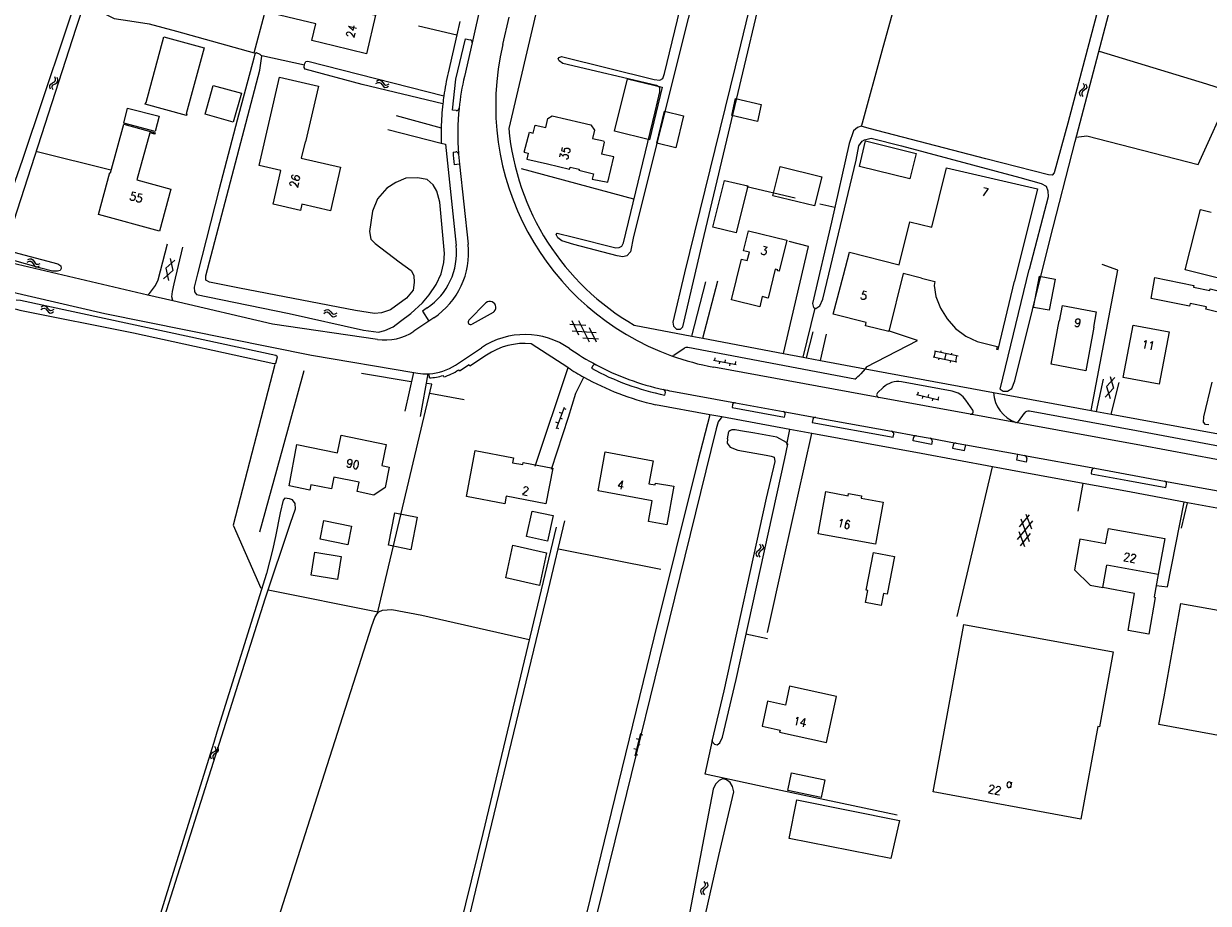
# Model space of a CAD drawing. Header units: metres. Extents: x 189705 to 199106, y 581686 to 588448.
# Tile 266 of 555: x 198140 to 198367, y 584254 to 584422. Entities that reach past the tile are written whole.
import ezdxf

# ---------------------------------------------------------------- set-up
doc = ezdxf.new("R2010")
doc.units = ezdxf.units.M
doc.layers.add('B-WA-OG-GBKN-G', color=7, linetype='Continuous', lineweight=18)
doc.styles.add('Style-STANDARD', font='STANDARD.shx')

msp = doc.modelspace()

# ---------------------------------------------------------------- linework, layer by layer
at = {"layer": 'B-WA-OG-GBKN-G'}
for p, q in [((198144.733, 584410.596), (198144.938, 584410.866)), ((198144.739, 584410.269), (198144.733, 584410.596)), ((198144.938, 584410.866), (198145.286, 584411.077)), ((198145.209, 584410.441), (198145.406, 584410.7)), ((198145.212, 584410.112), (198145.209, 584410.441)), ((198145.286, 584411.077), (198145.634, 584411.29)), ((198145.406, 584410.7), (198145.757, 584410.921)), ((198145.634, 584411.29), (198145.836, 584411.55)), ((198145.833, 584411.886), (198145.68, 584412.265)), ((198145.757, 584410.921), (198146.107, 584411.131)), ((198145.836, 584411.55), (198145.833, 584411.886)), ((198146.107, 584411.131), (198146.309, 584411.391)), ((198146.304, 584411.728), (198146.151, 584412.107)), ((198146.309, 584411.391), (198146.304, 584411.728)), ((198207.239, 584410.953), (198207.598, 584411.146)), ((198207.344, 584411.438), (198207.702, 584411.633)), ((198207.598, 584411.146), (198207.924, 584411.186)), ((198207.702, 584411.633), (198208.026, 584411.676)), ((198207.924, 584411.186), (198208.204, 584411.018)), ((198208.026, 584411.676), (198208.317, 584411.502)), ((198208.204, 584411.018), (198208.462, 584410.693)), ((198208.317, 584411.502), (198208.565, 584411.179)), ((198208.462, 584410.693), (198208.71, 584410.369)), ((198208.565, 584411.179), (198208.815, 584410.857)), ((198208.815, 584410.857), (198209.096, 584410.685)), ((198209.096, 584410.685), (198209.43, 584410.725)), ((198209.325, 584410.239), (198209.685, 584410.434)), ((198209.43, 584410.725), (198209.789, 584410.919)), ((198342.829, 584411.009), (198343.024, 584410.651)), ((198343.024, 584410.651), (198343.065, 584410.325)), ((198343.315, 584410.906), (198343.512, 584410.55)), ((198343.512, 584410.55), (198343.556, 584410.226)), ((198144.893, 584409.892), (198144.739, 584410.269)), ((198145.364, 584409.734), (198145.212, 584410.112)), ((198208.71, 584410.369), (198208.99, 584410.198)), ((198208.99, 584410.198), (198209.325, 584410.239)), ((198342.253, 584409.535), (198342.083, 584409.254)), ((198342.083, 584409.254), (198342.126, 584408.919)), ((198342.126, 584408.919), (198342.323, 584408.561)), ((198342.576, 584409.785), (198342.253, 584409.535)), ((198342.741, 584409.433), (198342.571, 584409.151)), ((198342.571, 584409.151), (198342.612, 584408.817)), ((198342.9, 584410.044), (198342.576, 584409.785)), ((198342.612, 584408.817), (198342.809, 584408.458)), ((198343.062, 584409.684), (198342.741, 584409.433)), ((198343.065, 584410.325), (198342.9, 584410.044)), ((198343.383, 584409.934), (198343.062, 584409.684)), ((198343.556, 584410.226), (198343.383, 584409.934)), ((198140.385, 584376.747), (198140.76, 584376.907)), ((198140.533, 584377.221), (198140.906, 584377.383)), ((198140.76, 584376.907), (198141.088, 584376.917)), ((198140.906, 584377.383), (198141.233, 584377.397)), ((198141.088, 584376.917), (198141.352, 584376.726)), ((198141.233, 584377.397), (198141.507, 584377.197)), ((198141.352, 584376.726), (198141.58, 584376.379)), ((198141.507, 584377.197), (198141.725, 584376.854)), ((198141.58, 584376.379), (198141.797, 584376.034)), ((198141.725, 584376.854), (198141.946, 584376.51)), ((198141.946, 584376.51), (198142.21, 584376.314)), ((198142.21, 584376.314), (198142.547, 584376.324)), ((198142.547, 584376.324), (198142.922, 584376.486)), ((198166.982, 584375.553), (198168.74, 584377.138)), ((198167.819, 584377.435), (198168.313, 584375.124)), ((198141.797, 584376.034), (198142.062, 584375.838)), ((198142.062, 584375.838), (198142.399, 584375.85)), ((198142.399, 584375.85), (198142.774, 584376.012)), ((198166.558, 584373.538), (198168.313, 584375.124)), ((198166.982, 584375.553), (198167.479, 584373.241)), ((198143, 584367.659), (198143.351, 584367.867)), ((198143.084, 584368.149), (198143.433, 584368.359)), ((198143.351, 584367.867), (198143.674, 584367.922)), ((198143.433, 584368.359), (198143.755, 584368.416)), ((198143.674, 584367.922), (198143.961, 584367.767)), ((198143.755, 584368.416), (198144.053, 584368.254)), ((198143.961, 584367.767), (198144.233, 584367.453)), ((198144.053, 584368.254), (198144.315, 584367.943)), ((198144.233, 584367.453), (198144.495, 584367.14)), ((198144.315, 584367.943), (198144.579, 584367.631)), ((198144.579, 584367.631), (198144.867, 584367.472)), ((198144.867, 584367.472), (198145.199, 584367.526)), ((198145.115, 584367.037), (198145.466, 584367.247)), ((198145.199, 584367.526), (198145.55, 584367.736)), ((198197.35, 584367.403), (198197.696, 584367.618)), ((198197.696, 584367.618), (198198.017, 584367.68)), ((198198.017, 584367.68), (198198.317, 584367.522)), ((198198.317, 584367.522), (198198.584, 584367.215)), ((198144.495, 584367.14), (198144.783, 584366.981)), ((198144.783, 584366.981), (198145.115, 584367.037)), ((198197.273, 584366.912), (198197.621, 584367.125)), ((198197.621, 584367.125), (198197.944, 584367.184)), ((198197.944, 584367.184), (198198.233, 584367.033)), ((198198.233, 584367.033), (198198.509, 584366.724)), ((198198.509, 584366.724), (198198.775, 584366.414)), ((198198.584, 584367.215), (198198.852, 584366.907)), ((198198.775, 584366.414), (198199.065, 584366.259)), ((198198.852, 584366.907), (198199.142, 584366.752)), ((198199.065, 584366.259), (198199.397, 584366.32)), ((198199.142, 584366.752), (198199.474, 584366.811)), ((198199.397, 584366.32), (198199.745, 584366.535)), ((198199.474, 584366.811), (198199.821, 584367.026)), ((198246.187, 584362.723), (198244.853, 584365.466)), ((198248.197, 584361.364), (198246.186, 584365.497)), ((198244.432, 584364.842), (198247.475, 584364.627)), ((198244.898, 584363.594), (198249.484, 584363.269)), ((198249.527, 584361.398), (198248.19, 584364.143)), ((198246.904, 584362.238), (198249.948, 584362.021)), ((198272.258, 584358.391), (198272.168, 584357.899)), ((198318.609, 584357.565), (198314.108, 584358.512)), ((198314.303, 584358.471), (198314.551, 584359.645)), ((198318.856, 584358.739), (198314.355, 584359.686)), ((198315.171, 584357.982), (198315.233, 584358.275)), ((198315.578, 584359.429), (198315.64, 584359.723)), ((198316.358, 584358.039), (198316.606, 584359.213)), ((198317.631, 584358.997), (198317.693, 584359.291)), ((198318.413, 584357.606), (198318.661, 584358.78)), ((198271.971, 584357.935), (198276.299, 584357.143)), ((198273.151, 584357.719), (198273.062, 584357.227)), ((198274.225, 584358.031), (198274.135, 584357.539)), ((198275.119, 584357.359), (198275.029, 584356.867)), ((198276.192, 584357.671), (198276.103, 584357.179)), ((198317.42, 584357.509), (198317.482, 584357.802)), ((198347.318, 584352.881), (198348.939, 584354.604)), ((198347.997, 584354.825), (198348.679, 584352.562)), ((198310.914, 584351.38), (198315.196, 584350.368)), ((198311.224, 584351.821), (198311.109, 584351.334)), ((198313.17, 584351.36), (198313.055, 584350.874)), ((198347.059, 584350.838), (198348.679, 584352.562)), ((198347.318, 584352.881), (198348.002, 584350.617)), ((198312.082, 584351.104), (198311.967, 584350.617)), ((198314.028, 584350.644), (198313.913, 584350.157)), ((198315.116, 584350.9), (198315.001, 584350.414)), ((198243.34, 584348.876), (198241.788, 584344.759)), ((198242.917, 584347.753), (198242.449, 584347.929)), ((198243.032, 584346.641), (198242.564, 584346.817)), ((198243.738, 584348.512), (198243.27, 584348.689)), ((198242.211, 584345.882), (198241.743, 584346.058)), ((198242.326, 584344.769), (198241.858, 584344.946)), ((198330.247, 584323.58), (198333.168, 584327.128)), ((198330.646, 584325.973), (198332.585, 584328.327)), ((198330.901, 584327.507), (198332.515, 584323.202)), ((198331.842, 584328.451), (198332.913, 584325.595)), ((198330.503, 584325.118), (198331.573, 584322.261)), ((198330.831, 584322.385), (198332.771, 584324.742)), ((198280.772, 584322.719), (198280.985, 584322.372)), ((198281.044, 584322.049), (198280.893, 584321.76)), ((198280.985, 584322.372), (198281.044, 584322.049)), ((198281.262, 584322.643), (198281.478, 584322.298)), ((198281.539, 584321.976), (198281.383, 584321.676)), ((198281.478, 584322.298), (198281.539, 584321.976)), ((198280.275, 584321.217), (198280.12, 584320.927)), ((198280.12, 584320.927), (198280.182, 584320.595)), ((198280.182, 584320.595), (198280.397, 584320.248)), ((198280.584, 584321.484), (198280.275, 584321.217)), ((198280.893, 584321.76), (198280.584, 584321.484)), ((198280.768, 584321.141), (198280.613, 584320.85)), ((198280.613, 584320.85), (198280.672, 584320.519)), ((198280.672, 584320.519), (198280.888, 584320.172)), ((198281.075, 584321.409), (198280.768, 584321.141)), ((198281.383, 584321.676), (198281.075, 584321.409)), ((198257.968, 584286.407), (198256.92, 584282.133)), ((198258.406, 584286.094), (198257.92, 584286.213)), ((198176.345, 584283.93), (198176.52, 584283.561)), ((198176.543, 584283.234), (198176.362, 584282.963)), ((198176.52, 584283.561), (198176.543, 584283.234)), ((198176.825, 584283.801), (198177.002, 584283.434)), ((198177.002, 584283.434), (198177.028, 584283.108)), ((198257.206, 584283.299), (198256.721, 584283.418)), ((198257.682, 584285.241), (198257.197, 584285.36)), ((198257.93, 584284.151), (198257.444, 584284.27)), ((198175.689, 584282.49), (198175.503, 584282.218)), ((198175.503, 584282.218), (198175.528, 584281.882)), ((198175.528, 584281.882), (198175.705, 584281.513)), ((198176.025, 584282.721), (198175.689, 584282.49)), ((198176.17, 584282.361), (198175.985, 584282.089)), ((198175.985, 584282.089), (198176.008, 584281.753)), ((198176.008, 584281.753), (198176.184, 584281.384)), ((198176.362, 584282.963), (198176.025, 584282.721)), ((198176.505, 584282.594), (198176.17, 584282.361)), ((198176.84, 584282.826), (198176.505, 584282.594)), ((198177.028, 584283.108), (198176.84, 584282.826)), ((198257.454, 584282.209), (198256.968, 584282.328)), ((198269.628, 584256.505), (198269.469, 584256.217)), ((198269.469, 584256.217), (198269.525, 584255.885)), ((198269.942, 584256.766), (198269.628, 584256.505)), ((198270.256, 584257.038), (198269.942, 584256.766)), ((198270.12, 584256.42), (198269.96, 584256.133)), ((198269.96, 584256.133), (198270.014, 584255.8)), ((198270.432, 584256.684), (198270.12, 584256.42)), ((198270.149, 584257.999), (198270.357, 584257.648)), ((198270.411, 584257.324), (198270.256, 584257.038)), ((198270.357, 584257.648), (198270.411, 584257.324)), ((198270.743, 584256.946), (198270.432, 584256.684)), ((198270.639, 584257.915), (198270.849, 584257.566)), ((198270.905, 584257.243), (198270.743, 584256.946)), ((198270.849, 584257.566), (198270.905, 584257.243)), ((198269.525, 584255.885), (198269.734, 584255.534)), ((198270.014, 584255.8), (198270.224, 584255.449))]:
    msp.add_line(p, q, dxfattribs=at)
at = {"layer": 'B-WA-OG-GBKN-G', "flags": 128}
for points in [[(198091.202, 584392.832), (198091.724, 584393.074), (198094.072, 584392.717), (198114.287, 584387.764), (198132.722, 584382.95), (198133.848, 584382.842), (198134.7, 584383.141), (198135.003, 584383.65), (198139.555, 584396.479), (198151.512, 584432.194), (198159.472, 584456.482), (198170.018, 584487.444), (198174.145, 584500)], [(198297.01, 584500), (198283.817, 584445.878), (198276.112, 584414.19), (198266.429, 584374.707), (198264.214, 584365.258), (198264.323, 584364.471), (198264.913, 584363.892), (198265.625, 584363.9), (198266.102, 584364.335), (198270.217, 584381.86), (198288.12, 584457.406), (198298.459, 584500)], [(198326.939, 584352.397), (198327.528, 584351.971), (198328.34, 584352.005), (198329.174, 584352.495), (198329.742, 584353.975), (198336.528, 584381.182), (198341.342, 584399.856), (198354.06, 584448.238), (198367.505, 584500)], [(198244.218, 584451.367), (198240.416, 584435.039), (198232.727, 584402.351)], [(198272.349, 584444.416), (198256.654, 584381.672), (198256.074, 584378.693), (198255.346, 584377.948), (198254.586, 584377.764), (198253.541, 584377.956), (198245.213, 584380.108), (198242.919, 584380.796), (198242.151, 584381.399), (198241.815, 584382.005), (198242.015, 584382.312), (198245.147, 584381.531), (198253.247, 584379.452), (198253.907, 584379.51), (198254.387, 584379.82), (198254.736, 584380.407), (198260.78, 584405.574), (198261.706, 584409.395), (198261.673, 584410.208), (198261.034, 584410.582), (198243.081, 584414.822), (198242.39, 584415.299), (198242.183, 584415.677), (198242.383, 584415.985), (198242.838, 584416.166), (198260.59, 584411.721), (198261.683, 584411.631), (198262.239, 584411.915), (198262.611, 584412.859), (198270.946, 584447.527)], [(198300.337, 584402.72), (198304.5, 584417.957), (198311.386, 584442.801)], [(198350.012, 584441.591), (198339.934, 584403.374), (198337.313, 584393.844), (198336.886, 584393.433), (198336.225, 584393.452), (198324.177, 584396.532), (198301.814, 584402.38), (198300.261, 584402.77), (198299.577, 584402.535), (198298.846, 584401.892), (198298.008, 584399.495), (198294.605, 584384.418), (198290.952, 584368.805), (198291.139, 584368.018), (198291.572, 584367.871), (198292.354, 584368.362), (198292.926, 584369.638), (198299.31, 584396.281), (198299.842, 584399.005), (198300.468, 584399.901), (198300.896, 584400.159), (198302.189, 584400.477), (198308.047, 584399.012), (198330.693, 584392.964), (198334.794, 584391.811), (198335.739, 584391.287), (198336.104, 584390.376), (198336.167, 584389.233), (198332.523, 584375.323)], [(198199.16, 584418.19), (198194.963, 584419.188), (198195.728, 584422.408), (198184.774, 584425.012), (198186.465, 584432.127), (198202.298, 584428.406), (198201.582, 584425.359)], [(198151.301, 584426.288), (198149.73, 584421.504), (198136.531, 584380.587), (198136.544, 584379.266), (198137.846, 584378.669), (198146.303, 584376.387), (198146.848, 584376.04), (198146.925, 584375.493), (198146.712, 584375.126), (198146.187, 584375.005), (198145.239, 584374.996), (198143.043, 584375.549), (198134.139, 584378.084), (198133.016, 584378.968), (198132.114, 584379.518), (198131.189, 584379.933), (198120.134, 584382.731), (198090.779, 584390.333), (198090.567, 584390.568)], [(198151.301, 584426.288), (198157.103, 584423.458), (198160.081, 584422.955), (198163.769, 584422.433), (198169.017, 584421.012), (198183.92, 584416.868), (198185.888, 584424.232)], [(198227.455, 584426.524), (198225.681, 584418.759)], [(198201.582, 584425.359), (198207.15, 584424.05), (198205.47, 584416.69), (198199.16, 584418.19)], [(198215.394, 584422.039), (198222.753, 584420.31)], [(198223.329, 584422.831), (198222.753, 584420.31)], [(198231.581, 584418.444), (198232.819, 584423.704)], [(198171.01, 584405.16), (198170.93, 584404.87), (198163.05, 584407.04), (198163.13, 584407.32), (198163.23, 584407.3), (198166.63, 584419.89), (198174.33, 584417.8), (198170.91, 584405.19), (198171.01, 584405.16)], [(198222.753, 584420.31), (198221.094, 584413.047)], [(198222.671, 584405.808), (198221.931, 584405.876), (198222.603, 584411.8), (198224.429, 584419.563), (198225.308, 584419.357)], [(198225.681, 584418.759), (198224.214, 584412.334)], [(198218.917, 584390.362), (198218.245, 584391.525), (198217.066, 584392.555), (198215.207, 584392.917), (198213.024, 584392.844), (198211.076, 584391.986), (198209.36, 584390.902), (198207.577, 584388.851), (198206.585, 584386.503), (198206.04, 584382.585), (198206.309, 584381.164), (198207.131, 584380.283), (198211.714, 584376.772), (198214.017, 584375.118), (198214.535, 584374.157), (198214.599, 584372.837), (198214.411, 584371.336), (198213.131, 584369.799), (198210.079, 584367.608), (198208.307, 584367.006), (198207.013, 584366.916), (198203.374, 584367.438), (198181.128, 584371.737), (198175.375, 584372.924), (198174.66, 584373.298), (198174.652, 584374.086), (198176.706, 584381.933), (198184.996, 584413.55), (198185.4, 584416.197), (198185.041, 584416.549), (198184.377, 584416.873), (198184.024, 584416.64), (198183.855, 584415.825), (198180.647, 584403.953), (198177.225, 584390.781), (198173.022, 584374.476), (198172.438, 584371.928), (198172.473, 584371.04), (198172.833, 584370.56), (198175.023, 584370.074), (198190.628, 584366.903), (198204.887, 584363.668), (198207.736, 584363.29), (198208.952, 584363.632), (198210.569, 584364.36), (198211.982, 584365.417), (198213.974, 584366.91), (198216.164, 584368.914), (198217.494, 584370.452), (198218.795, 584372.422)], [(198185.398, 584416.35), (198193.571, 584414.577)], [(198220.082, 584407.066), (198204.635, 584410.801), (198193.682, 584413.714), (198193.5, 584414.068), (198193.545, 584414.704), (198193.845, 584415.215), (198194.175, 584415.243), (198220.275, 584408.6)], [(198345.916, 584417.181), (198366.482, 584410.884), (198380.192, 584406.525)], [(198179.919, 584403.577), (198174.544, 584405.077), (198176.084, 584410.596), (198181.459, 584409.097), (198179.919, 584403.577)], [(198200.47, 584394.93), (198198.53, 584386.56), (198193.07, 584387.83), (198192.79, 584386.64), (198187.55, 584387.86), (198189.04, 584394.27), (198184.87, 584395.23), (198188.8, 584412.21), (198196.25, 584410.46), (198193.77, 584399.79), (198193.67, 584399.82), (198192.94, 584396.68), (198200.47, 584394.93)], [(198259.696, 584400.187), (198253.024, 584401.816), (198255.481, 584411.88), (198262.153, 584410.25), (198259.696, 584400.187)], [(198341.512, 584400.696), (198343.567, 584400.921), (198364.911, 584395.443), (198371.221, 584409.381)], [(198164.91, 584401.793), (198158.899, 584403.383), (198159.663, 584406.272), (198165.674, 584404.683), (198164.91, 584401.793)], [(198280.393, 584403.714), (198275.484, 584404.84), (198276.228, 584408.082), (198281.136, 584406.956), (198280.393, 584403.714)], [(198211.148, 584404.869), (198219.773, 584402.468)], [(198237.421, 584401.476), (198237.779, 584403.004), (198239.804, 584402.529), (198240.211, 584404.262), (198241.076, 584404.799), (198246.528, 584403.521)], [(198264.759, 584398.666), (198261.094, 584399.547), (198262.567, 584405.672), (198266.232, 584404.791), (198264.759, 584398.666)], [(198167.96, 584390.7), (198165.78, 584382.68), (198154.09, 584385.85), (198156.27, 584393.89), (198156.37, 584393.86), (198158.9, 584403.19), (198164.95, 584401.54), (198164.88, 584401.28), (198163.9, 584401.54), (198161.43, 584392.48), (198167.96, 584390.7)], [(198209.575, 584402.186), (198219.784, 584399.532)], [(198235.661, 584397.802), (198236.72, 584401.64), (198237.421, 584401.476)], [(198246.528, 584403.521), (198248.474, 584403.077), (198249.178, 584402.059), (198248.807, 584400.455), (198250.88, 584400.005), (198251.017, 584399.751), (198250.533, 584397.459)], [(198219.784, 584399.532), (198220.59, 584399.322), (198222.638, 584379.912)], [(198310.83, 584397.58), (198309.6, 584392.68), (198299.95, 584395.05), (198301.15, 584399.96), (198310.83, 584397.58)], [(198142.299, 584397.924), (198156.408, 584394.433)], [(198222.055, 584397.83), (198222.574, 584397.865)], [(198223.104, 584397.418), (198223.306, 584395.503)], [(198235.661, 584397.802), (198236.449, 584397.617), (198236.184, 584396.487), (198240.17, 584395.55)], [(198240.17, 584395.55), (198244.38, 584394.56), (198244.48, 584394.96), (198246.2, 584394.54), (198246.15, 584394.33), (198248.96, 584393.66), (198248.71, 584392.64), (198251.7, 584392.05), (198252.9, 584396.9), (198250.533, 584397.459)], [(198223.306, 584395.503), (198222.275, 584395.395)], [(198223.306, 584395.503), (198224.925, 584380.159)], [(198235.08, 584394.668), (198256.657, 584388.863)], [(198291.343, 584387.501), (198283.374, 584389.473), (198284.761, 584395.08), (198292.73, 584393.109), (198291.343, 584387.501)], [(198307.573, 584376.217), (198309.61, 584384.48), (198313.81, 584383.43), (198316.64, 584394.78), (198334.08, 584390.79), (198329.7, 584373.1)], [(198278.53, 584391.33), (198276.34, 584382.37), (198271.85, 584383.41), (198274.07, 584392.41), (198278.53, 584391.33)], [(198218.795, 584372.422), (198219.739, 584374.49), (198220.276, 584376.655), (198220.385, 584378.41), (198219.498, 584388.209), (198218.917, 584390.362)], [(198278.396, 584391.208), (198287.622, 584389.048)], [(198292.359, 584387.877), (198295.261, 584387.245)], [(198369.7, 584374.222), (198369.531, 584373.452), (198362.379, 584375.257), (198365.322, 584386.83), (198367.391, 584386.292)], [(198286.01, 584380.96), (198284.55, 584375), (198284.28, 584375.06), (198284.34, 584375.27), (198283.83, 584375.4), (198282.46, 584369.85), (198281.32, 584370.13), (198280.85, 584368.19), (198275.45, 584369.49), (198277.35, 584377.3), (198278.45, 584377.03), (198278.85, 584378.65), (198277.75, 584378.92), (198278.68, 584382.73), (198286.01, 584380.96)], [(198163.563, 584370.413), (198163.637, 584370.468), (198164.214, 584371.261), (198164.991, 584372.285), (198165.514, 584373.333), (198167.324, 584380.212)], [(198168.355, 584369.287), (198168.298, 584369.371), (198168.164, 584370.056), (198168.23, 584371.099), (198168.57, 584372.576), (198170.226, 584379.58)], [(198285.376, 584359.222), (198290.206, 584379.749), (198286.513, 584380.677)], [(198296.88, 584374.24), (198298.029, 584378.627), (198307.573, 584376.217)], [(198163.563, 584370.413), (198134.167, 584377.316), (198133.977, 584376.77)], [(198311.87, 584373.65), (198308.34, 584374.53), (198305.57, 584363.42), (198301.1, 584364.54), (198301.25, 584365.18), (198294.95, 584366.74), (198296.88, 584374.24)], [(198326.939, 584352.397), (198332.523, 584375.323)], [(198337.5, 584373.49), (198336.32, 584367.53), (198333.35, 584368.07), (198334.49, 584374.07), (198337.5, 584373.49)], [(198344.378, 584348.309), (198349.494, 584375.214), (198346.46, 584376.301)], [(198132.598, 584372.802), (198132.377, 584372.166), (198155.295, 584366.914), (198194.915, 584358.934), (198214.557, 584355.59)], [(198267.847, 584362.545), (198270.511, 584372.969)], [(198269.93, 584362.15), (198272.795, 584373.145)], [(198311.87, 584373.65), (198314.404, 584373.018), (198314.259, 584372.271), (198314.632, 584370.127), (198315.526, 584367.884), (198316.783, 584365.86), (198318.402, 584364.044), (198320.365, 584362.576), (198322.51, 584361.547), (198326.352, 584360.589), (198326.224, 584360.074), (198326.554, 584359.992), (198329.7, 584373.1)], [(198363.349, 584368.801), (198363.25, 584368.31), (198355.89, 584369.79), (198356.62, 584373.79), (198364.05, 584372.26), (198363.988, 584371.956)], [(198363.988, 584371.956), (198367.102, 584371.294), (198367.18, 584371.627), (198371.346, 584370.609), (198370.544, 584366.696), (198366.398, 584367.694), (198366.496, 584368.144), (198363.349, 584368.801)], [(198168.355, 584369.287), (198163.563, 584370.413)], [(198138.082, 584367.792), (198139.019, 584367.508), (198160.792, 584363.174), (198187.699, 584357.298), (198188.042, 584357.372), (198188.386, 584358.607), (198188.089, 584358.846), (198160.214, 584364.857), (198139.141, 584369.384), (198138.293, 584369.429)], [(198207.543, 584361.91), (198187.41, 584364.813), (198168.355, 584369.287)], [(198217.067, 584367.954), (198216.158, 584367.347), (198217.435, 584365.435)], [(198225.08, 584365.616), (198228.348, 584368.962)], [(198289.164, 584358.504), (198291.496, 584367.921)], [(198345.33, 584367.24), (198344.8, 584364.29), (198344.9, 584364.27), (198343.38, 584355.92), (198336.72, 584357.15), (198338.24, 584365.46), (198338.34, 584365.44), (198338.87, 584368.4), (198345.33, 584367.24)], [(198217.435, 584365.435), (198214.523, 584363.49)], [(198218.344, 584366.041), (198217.435, 584365.435)], [(198229.712, 584367.052), (198225.68, 584364.828)], [(198256.791, 584364.641), (198267.847, 584362.545)], [(198289.785, 584358.386), (198291.11, 584363.343)], [(198292.513, 584357.869), (198293.655, 584362.937)], [(198301.314, 584356.636), (198311.094, 584361.715), (198305.554, 584363.577)], [(198359.31, 584363.38), (198357.43, 584353.35), (198350.54, 584354.64), (198352.42, 584364.67), (198359.31, 584363.38)], [(198244.031, 584356.553), (198237.015, 584361.098)], [(198267.847, 584362.545), (198269.93, 584362.15)], [(198269.93, 584362.15), (198285.376, 584359.222)], [(198222.522, 584357.006), (198227.497, 584360.327)], [(198228.44, 584358.913), (198225.29, 584356.81), (198225.124, 584357.06), (198223.299, 584355.841), (198223.132, 584356.091)], [(198266.332, 584360.193), (198264.364, 584358.852)], [(198299.084, 584354.283), (198267.082, 584360.349)], [(198285.376, 584359.222), (198289.164, 584358.504)], [(198289.164, 584358.504), (198289.785, 584358.386)], [(198289.785, 584358.386), (198292.513, 584357.869)], [(198187.857, 584357.117), (198179.864, 584326.291), (198185.194, 584314.249)], [(198185.034, 584325.022), (198189.466, 584341.278), (198193.508, 584355.955)], [(198237.796, 584337.598), (198244.099, 584356.508)], [(198244.099, 584356.508), (198244.065, 584356.53), (198244.031, 584356.553)], [(198248.816, 584356.848), (198248.569, 584356.393)], [(198303.668, 584350.8), (198272.026, 584356.603)], [(198292.513, 584357.869), (198301.042, 584356.253)], [(198301.042, 584356.253), (198300.227, 584355.338)], [(198301.314, 584356.636), (198301.042, 584356.253)], [(198301.042, 584356.253), (198325.674, 584351.739)], [(198204.513, 584355.456), (198214.03, 584353.875)], [(198212.895, 584348.172), (198214.557, 584355.59)], [(198214.557, 584355.59), (198215.291, 584355.465)], [(198215.775, 584347.134), (198217.282, 584355.328)], [(198217.282, 584355.328), (198217.376, 584355.331), (198217.469, 584355.335)], [(198217.509, 584354.536), (198217.469, 584355.335)], [(198220.25, 584354.719), (198220.161, 584355.005)], [(198240.922, 584337.066), (198244.177, 584347.04), (198245.579, 584351.602), (198247.128, 584354.692)], [(198317.756, 584351.977), (198308.008, 584353.765)], [(198345.375, 584348.126), (198346.76, 584354.299)], [(198348.192, 584347.609), (198349.739, 584353.643)], [(198366.943, 584345.559), (198366.333, 584345.629), (198365.897, 584346.031), (198365.963, 584347.073), (198367.597, 584353.696)], [(198186.595, 584313.908), (198207.621, 584309.699), (198217.998, 584353.356), (198217.006, 584353.499)], [(198217.584, 584351.65), (198224.151, 584350.395)], [(198262.651, 584351.238), (198262.746, 584351.758)], [(198263.979, 584352.013), (198276.221, 584349.779)], [(198304.512, 584352.712), (198303.411, 584351.652)], [(198325.674, 584351.739), (198344.378, 584348.309)], [(198271.265, 584347.481), (198260.862, 584349.394)], [(198275.64, 584349.377), (198275.542, 584348.849), (198285.613, 584346.993), (198285.714, 584347.537)], [(198276.221, 584349.779), (198285.312, 584348.119)], [(198321.164, 584347.591), (198303.668, 584350.8)], [(198321.666, 584348.366), (198320.332, 584350.308)], [(198271.265, 584347.481), (198268.982, 584338.599), (198260.562, 584304.693), (198247.611, 584251.913), (198244.172, 584238.096)], [(198273.55, 584347.061), (198272.892, 584346.156), (198272.474, 584344.799), (198262.531, 584304.247), (198255.295, 584274.907), (198249.657, 584252.059), (198246.052, 584237.583), (198244.172, 584238.096)], [(198273.55, 584347.061), (198271.265, 584347.481)], [(198286.633, 584344.656), (198273.55, 584347.061)], [(198285.312, 584348.119), (198291.583, 584346.974)], [(198291.583, 584346.974), (198292.261, 584346.851), (198306.131, 584344.319)], [(198329.899, 584345.989), (198321.164, 584347.591)], [(198331.561, 584347.754), (198330.391, 584346.182)], [(198431.357, 584327.206), (198429.532, 584329.906), (198393.404, 584336.894), (198372.212, 584340.833), (198353.068, 584344.376), (198332.544, 584348.141)], [(198344.378, 584348.309), (198345.375, 584348.126)], [(198345.375, 584348.126), (198348.192, 584347.609)], [(198348.192, 584347.609), (198353.485, 584346.638), (198372.631, 584343.095), (198375.24, 584342.61)], [(198274.679, 584342.875), (198274.587, 584342.01), (198275.178, 584341.254), (198276.657, 584340.71), (198282.053, 584339.722), (198283.046, 584339.554), (198283.581, 584339.331), (198283.716, 584338.494), (198282.086, 584331.489), (198273.977, 584294.563), (198271.688, 584284.91), (198272.151, 584284.329), (198272.685, 584284.234), (198273.19, 584284.569), (198273.712, 584285.667), (198276.343, 584296.747), (198285.666, 584339.123), (198286.223, 584341.822), (198285.991, 584342.15), (198284.152, 584343.199), (198279.875, 584343.969), (198277.178, 584344.424), (198276.109, 584344.617), (198275.475, 584344.585), (198275.247, 584344.482), (198274.894, 584344.274)], [(198286.046, 584341.795), (198286.633, 584344.656)], [(198290.826, 584343.885), (198286.633, 584344.656)], [(198291.002, 584346.573), (198290.9, 584346.018), (198306.426, 584343.155), (198306.533, 584343.736)], [(198431.357, 584327.206), (198373.183, 584338.018), (198354.039, 584341.561), (198329.899, 584345.989)], [(198199.199, 584335.532), (198198.73, 584333.257), (198194.793, 584334.069), (198194.584, 584333.057), (198190.646, 584333.848), (198192.117, 584341.76), (198199.884, 584340.157), (198200.592, 584343.587), (198209.199, 584341.811), (198208.363, 584337.76)], [(198274.679, 584342.875), (198274.894, 584344.274)], [(198282.348, 584305.751), (198285.457, 584319.835), (198290.826, 584343.885)], [(198325.486, 584337.475), (198311.804, 584340.028), (198290.826, 584343.885)], [(198306.131, 584344.319), (198310.923, 584343.444)], [(198313.903, 584342.391), (198313.792, 584341.794), (198312.187, 584342.093), (198310.233, 584342.454), (198310.342, 584343.043)], [(198310.923, 584343.444), (198313.501, 584342.973)], [(198313.501, 584342.973), (198318.49, 584342.063)], [(198241.16, 584337.26), (198239.85, 584330.39), (198232.25, 584331.85), (198231.97, 584330.38), (198224.63, 584331.79), (198226.3, 584340.6), (198233.62, 584339.21), (198233.46, 584338.25), (198235.44, 584337.92), (198235.51, 584338.33), (198241.16, 584337.26)], [(198264.386, 584333.762), (198263.056, 584326.376), (198259.511, 584327.015), (198260.229, 584331.003), (198249.86, 584332.87), (198251.22, 584340.35), (198260.39, 584338.67), (198259.592, 584334.239), (198260.774, 584334.026), (198260.841, 584334.4), (198264.386, 584333.762)], [(198317.908, 584341.662), (198317.793, 584341.047), (198320.13, 584340.611), (198320.338, 584341.725)], [(198318.49, 584342.063), (198320.338, 584341.725)], [(198320.338, 584341.725), (198330.319, 584339.903)], [(198208.363, 584337.76), (198209.83, 584337.407), (198209.058, 584333.558)], [(198332.02, 584339.082), (198331.897, 584338.419), (198331.021, 584338.578), (198330.104, 584338.749), (198330.319, 584339.903)], [(198330.319, 584339.903), (198331.619, 584339.666)], [(198331.619, 584339.666), (198345.057, 584337.213)], [(198204.018, 584334.567), (198199.199, 584335.532)], [(198318.669, 584308.812), (198325.486, 584337.475)], [(198342.858, 584334.298), (198330.641, 584336.513), (198325.486, 584337.475)], [(198344.475, 584336.81), (198344.357, 584336.16), (198351.394, 584334.884), (198358.715, 584333.528), (198358.837, 584334.188)], [(198345.057, 584337.213), (198358.436, 584334.771)], [(198209.058, 584333.558), (198206.863, 584332.095), (198203.692, 584332.744), (198204.018, 584334.567)], [(198341.886, 584329.018), (198342.858, 584334.298)], [(198362.189, 584330.749), (198351.015, 584332.819), (198342.858, 584334.298)], [(198358.436, 584334.771), (198370.864, 584332.502), (198376.952, 584331.387)], [(198191.847, 584329.436), (198191.761, 584330.477), (198191.246, 584331.158), (198190.71, 584331.381), (198189.794, 584331.473), (198189.493, 584331.14), (198188.909, 584328.694), (198187.989, 584324.136), (198187.457, 584321.514), (198186.283, 584317.056), (198176.736, 584286.67), (198176.198, 584284.657), (198168.053, 584258.734), (198161.71, 584238.037), (198161.714, 584237.605), (198161.971, 584237.378), (198162.225, 584237.331), (198162.524, 584237.943), (198170.966, 584264.531), (198186.053, 584312.226), (198190.859, 584326.733), (198191.847, 584329.436)], [(198292.022, 584324.68), (198293.503, 584332.749), (198297.775, 584331.966), (198297.846, 584332.398), (198300.344, 584331.93)], [(198300.344, 584331.93), (198300.264, 584331.499), (198304.529, 584330.712), (198303.04, 584322.646), (198292.022, 584324.68)], [(198213.944, 584321.621), (198209.661, 584322.457), (198210.878, 584328.695), (198215.162, 584327.859), (198213.944, 584321.621)], [(198240.136, 584323.251), (198236.144, 584324.13), (198237.221, 584329.024), (198241.213, 584328.145), (198240.136, 584323.251)], [(198356.842, 584314.736), (198359.029, 584314.504), (198362.189, 584330.749)], [(198361.683, 584325.737), (198362.853, 584330.626)], [(198362.853, 584330.626), (198362.189, 584330.749)], [(198377.63, 584327.889), (198362.853, 584330.626)], [(198201.853, 584322.558), (198196.569, 584323.639), (198197.302, 584327.223), (198202.586, 584326.143), (198201.853, 584322.558)], [(198241.825, 584325.96), (198227.742, 584267.188), (198222.179, 584244.694), (198222.292, 584243.526), (198222.853, 584243.329), (198223.157, 584243.434), (198223.408, 584243.817), (198227.574, 584261.163), (198240.349, 584313.968), (198243.48, 584327.122)], [(198347.144, 584322.748), (198347.68, 584325.7), (198358.49, 584323.74), (198357.23, 584316.88)], [(198238.591, 584314.775), (198232.139, 584316.211), (198233.528, 584322.457), (198239.981, 584321.022), (198238.591, 584314.775)], [(198242.275, 584321.813), (198261.851, 584317.869)], [(198347.144, 584322.748), (198342.224, 584323.642), (198341.161, 584317.788), (198344.175, 584314.801), (198346.635, 584314.354)], [(198199.895, 584315.893), (198194.826, 584316.711), (198195.542, 584321.148), (198200.609, 584320.317), (198199.895, 584315.893)], [(198306.671, 584320.312), (198305.25, 584313.062), (198304.571, 584313.195), (198304.129, 584310.94), (198301.135, 584311.526), (198301.577, 584313.781), (198301.221, 584313.851), (198302.641, 584321.102), (198306.671, 584320.312)], [(198346.635, 584314.354), (198347.414, 584318.643)], [(198357.23, 584316.88), (198347.414, 584318.643)], [(198357.23, 584316.88), (198356.436, 584312.557)], [(198352.678, 584313.246), (198346.635, 584314.354)], [(198356.436, 584312.557), (198356.647, 584312.476), (198355.444, 584305.426), (198351.459, 584306.106), (198352.678, 584313.246)], [(198358.36, 584293.43), (198361.55, 584311.33), (198383.74, 584307.33), (198381.97, 584297.14), (198380.63, 584289.45)], [(198178.809, 584220.295), (198197.887, 584280.227), (198206.505, 584306.994), (198207.048, 584308.626), (198207.447, 584309.265), (198207.824, 584309.675), (198208.533, 584310.038), (198210.284, 584310.132), (198216.061, 584309.072), (198236.635, 584304.376)], [(198348.61, 584302.02), (198345.98, 584287.64), (198345.66, 584287.7), (198342.41, 584269.96), (198314.1, 584275.19), (198319.97, 584307.31), (198348.61, 584302.02)], [(198278.185, 584305.506), (198282.36, 584304.583)], [(198282.341, 584292.564), (198281.301, 584287.776), (198284.743, 584287.028), (198284.655, 584286.624), (198293.625, 584284.675), (198295.54, 584293.487), (198286.551, 584295.44), (198285.764, 584291.82), (198282.341, 584292.564)], [(198375.784, 584284.711), (198357.365, 584288.114), (198358.36, 584293.43)], [(198307.219, 584270.734), (198282.779, 584275.9), (198270.355, 584278.569), (198271.788, 584285.038)], [(198293.316, 584277.491), (198292.6, 584274.09), (198286.21, 584275.45), (198286.947, 584278.851), (198293.316, 584277.491)], [(198275.851, 584275.194), (198275.638, 584276.234), (198275.198, 584276.966), (198274.482, 584277.518), (198273.718, 584277.688), (198273.035, 584277.401), (198272.356, 584276.684), (198271.934, 584275.713), (198270.098, 584266.421), (198265.493, 584242.158), (198264.515, 584235.897), (198264.553, 584234.704), (198265.089, 584234.379), (198265.727, 584234.131), (198266.384, 584234.442), (198266.809, 584235.158), (198267.899, 584240.378), (198273.028, 584262.994), (198275.851, 584275.194)], [(198305.969, 584262.4), (198286.482, 584266.23), (198287.945, 584273.67), (198307.628, 584269.717), (198305.969, 584262.4)]]:
    msp.add_lwpolyline(points, dxfattribs=at)
at = {"layer": 'B-WA-OG-GBKN-G'}
for centre, radius, start, end in [((198225.193, 584418.87), 0.501, 347.21985, 76.68751), ((198281.225, 584406.766), 50.999, 166.76285, 250.15586), ((198272.751, 584401.234), 52.99, 167.11948, 172.01016), ((198272.805, 584401.219), 49.846, 167.1155, 174.20143), ((198273.288, 584401.151), 53.534, 172.00162, 173.65642), ((198273.314, 584401.179), 53.557, 173.68951, 178.62114), ((198222.717, 584406.305), 0.499, 264.68095, 354.24178), ((198272.933, 584401.173), 49.978, 174.16409, 184.21265), ((198275.027, 584401.207), 55.268, 178.69261, 181.73672), ((198281.224, 584406.766), 48.698, 185.20134, 239.88525), ((198271.525, 584401.072), 49.576, 183.74965, 186.57556), ((198222.608, 584397.365), 0.501, 15.88837, 93.85975), ((198222.68, 584397.39), 0.425, 3.71408, 15.21056), ((198210.009, 584378.519), 12.705, 303.74426, 6.29595), ((198210.011, 584378.518), 15.004, 303.73785, 6.27769), ((198229.085, 584368.046), 1.175, 302.23114, 128.83286), ((198225.438, 584365.266), 0.501, 135.69232, 298.88052), ((198208.969, 584371.819), 10.011, 261.81281, 303.69637), ((198235.825, 584347.853), 14.998, 55.15839, 123.72944), ((198235.823, 584347.856), 13.295, 84.85727, 123.73344), ((198272.908, 584401.116), 49.902, 235.15204, 242.00067), ((198264.083, 584359.262), 0.497, 249.99247, 304.41389), ((198281.25, 584406.854), 51.091, 250.16302, 259.59821), ((198266.897, 584359.359), 1.007, 79.38839, 124.11158), ((198216.971, 584365.316), 9.993, 272.85537, 303.74218), ((198216.972, 584365.318), 11.094, 287.18613, 303.72821), ((198272.863, 584401.051), 53.023, 237.14725, 240.96419), ((198272.943, 584401.165), 50.977, 241.43572, 258.35194), ((198249.256, 584356.607), 0.501, 63.27326, 151.30719), ((198272.948, 584401.176), 49.974, 241.99289, 257.76823), ((198216.96, 584365.183), 9.86, 260.25545, 271.87195), ((198216.959, 584365.376), 10.854, 272.90249, 287.15537), ((198272.957, 584401.199), 53.199, 240.95287, 256.85809), ((198294.199, 584360.723), 8.083, 307.18584, 318.22878), ((198307.286, 584349.833), 3.998, 79.59067, 133.93408), ((198262.253, 584351.847), 0.501, 349.75685, 77.62328), ((198272.51, 584398.851), 47.608, 257.68968, 259.67685), ((198303.757, 584351.292), 0.5, 133.87094, 259.70022), ((198317.041, 584348.051), 3.991, 34.4429, 79.67839), ((198332.164, 584352.112), 6.501, 183.28893, 250.4413), ((198276.133, 584349.286), 0.501, 79.87402, 169.48552), ((198285.223, 584347.627), 0.5, 349.56846, 79.69889), ((198291.493, 584346.483), 0.5, 79.6605, 169.56555), ((198321.254, 584348.083), 0.5, 259.57539, 34.55896), ((198332.363, 584347.158), 0.999, 79.56933, 143.40907), ((198329.957, 584346.385), 0.401, 261.68785, 274.45097), ((198329.996, 584346.482), 0.496, 269.10544, 322.76672), ((198306.039, 584343.826), 0.502, 349.71856, 79.45683), ((198310.833, 584342.953), 0.5, 79.6605, 169.56555), ((198313.412, 584342.481), 0.5, 349.56846, 79.69889), ((198318.4, 584341.571), 0.5, 79.58304, 169.55091), ((198331.53, 584339.175), 0.499, 349.20177, 79.74863), ((198344.967, 584336.721), 0.5, 79.62413, 169.77641), ((198358.344, 584334.278), 0.502, 349.66263, 79.37944)]:
    msp.add_arc(centre, radius, start, end, dxfattribs=at)

# ---------------------------------------------------------------- texts
at = {"layer": 'B-WA-OG-GBKN-G', "style": 'Style-STANDARD'}
for s, rotation, p in [('24', 76.29711, (198203.048, 584419.581)), ('35', 74.93577, (198243.961, 584396.197)), ('26', 77.17288, (198192.222, 584390.887)), ('55', 344.99109, (198159.904, 584388.709)), ('7', 346.06099, (198323.233, 584389.534)), ('3', 346.88086, (198280.911, 584378.284)), ('5', 346.06099, (198300.023, 584369.715)), ('9', 349.69003, (198341.027, 584364.421)), ('11', 349.69003, (198353.947, 584360.29)), ('90', 348.57768, (198201.462, 584337.488)), ('2', 348.99334, (198235.19, 584332.238)), ('4', 348.81367, (198253.433, 584333.385)), ('16', 347.52093, (198295.612, 584326.06)), ('22', 349.56698, (198350.441, 584319.528)), ('14', 347.81316, (198287.165, 584288.122)), ('22', 349.51061, (198324.533, 584275.042)), ('a', 349.51061, (198327.967, 584276.156))]:
    msp.add_text(s, height=1.6, rotation=rotation, dxfattribs=at).set_placement(p)

doc.saveas('drawing.dxf')
